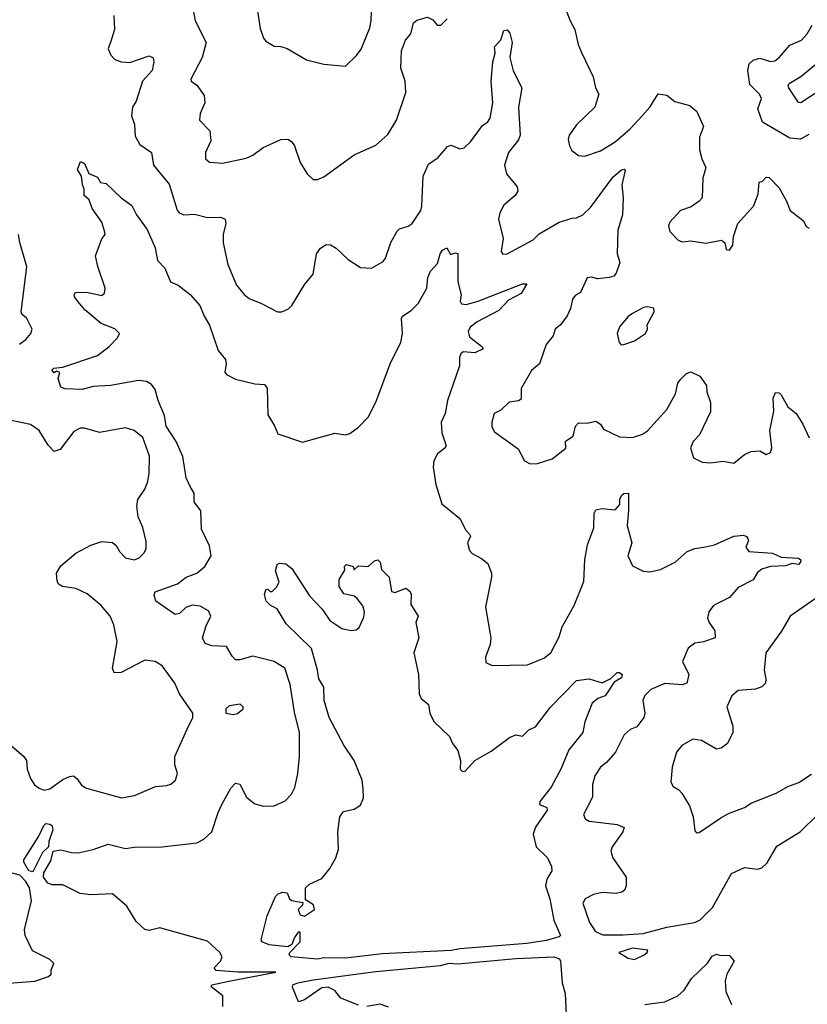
# Model space of a CAD drawing. Extents: x 1603745 to 1745082, y 385868 to 533966.
# Tile 398 of 646: x 1687195 to 1690846, y 447665 to 452230. Entities that reach past the tile are written whole.
import ezdxf

# ---------------------------------------------------------------- set-up
doc = ezdxf.new("R2010")
doc.units = 0

msp = doc.modelspace()

# ---------------------------------------------------------------- linework, layer by layer
at = {"layer": '0CON20XD'}
for points in [[(1688705, 452014.2), (1688756.2, 452063.8), (1688776.9, 452093.1), (1688817.4, 452192.6), (1688823.2, 452225), (1688829.2, 452365)], [(1687998.9, 452275), (1688008.5, 452225), (1688058.5, 452125), (1688040.4, 452055), (1687987.5, 451955), (1687988.8, 451945), (1688016.5, 451926.5), (1688049.3, 451879.3), (1688052.5, 451845), (1688031.5, 451795), (1688028.9, 451765), (1688075.5, 451715), (1688081.2, 451668.8), (1688055.6, 451615), (1688056, 451585), (1688075, 451570), (1688135, 451565.7), (1688245, 451587.5), (1688275, 451601.4), (1688322.6, 451637.4), (1688405, 451674.3), (1688437, 451677), (1688455, 451666.2), (1688469.2, 451645), (1688495, 451567.5), (1688527.5, 451515), (1688555, 451490), (1688575, 451488.8), (1688605, 451501.2), (1688745, 451603.3), (1688845, 451648.8), (1688901.7, 451698.3), (1688942, 451765), (1688985, 451893.3), (1688981.3, 451945), (1688960.8, 452005), (1688964.2, 452085), (1688983.3, 452135), (1689007.5, 452165), (1689020, 452215), (1689035, 452227.5), (1689085, 452242.5), (1689109.3, 452229.3), (1689130, 452205), (1689147.5, 452205), (1689175.7, 452234.3)], [(1688290.8, 452310.8), (1688308.8, 452188.8), (1688324.1, 452144.1), (1688335, 452130), (1688375, 452107.5), (1688405, 452106.2), (1688435, 452096), (1688524.5, 452044.5), (1688605, 452023.3), (1688705, 452014.2)], [(1689716, 452305), (1689746.7, 452225), (1689768.8, 452185), (1689784, 452115), (1689798.8, 452078.8), (1689853.3, 451965), (1689863.3, 451915), (1689880, 451885), (1689860, 451825), (1689775, 451743.3), (1689742.5, 451695), (1689737.5, 451675), (1689743.8, 451645), (1689754.3, 451624.3), (1689785, 451600), (1689815, 451598), (1689887.6, 451622.4), (1689955, 451664.4), (1690025, 451724.5), (1690080.6, 451785), (1690115.7, 451825), (1690155, 451886.7), (1690195, 451880), (1690230.9, 451850.9), (1690301.7, 451831.7), (1690334, 451805), (1690364.3, 451735), (1690345.8, 451685), (1690346.1, 451626.1), (1690356, 451585), (1690375.7, 451545), (1690360.9, 451495), (1690357.7, 451405), (1690345, 451388.5), (1690307.9, 451362.1), (1690258.6, 451345), (1690208.3, 451291.7), (1690202, 451275), (1690207.9, 451247.9), (1690247.7, 451207.7), (1690265, 451200.8), (1690305, 451204.3), (1690375, 451194.4), (1690448.1, 451208.1), (1690463.8, 451195), (1690470, 451165), (1690485, 451161.2), (1690501.2, 451185), (1690503.8, 451225), (1690523.3, 451285), (1690595.8, 451365), (1690618.3, 451421.7), (1690623, 451477), (1690638.3, 451481.7), (1690655, 451500), (1690668.3, 451498.3), (1690715, 451450), (1690749.5, 451389.5), (1690766.7, 451345), (1690827.7, 451297.7), (1690840.7, 451270.7), (1690853.6, 451263.6)], [(1687631.2, 452248.8), (1687634, 452185), (1687622, 452145), (1687604.2, 452095), (1687617.1, 452065), (1687636.2, 452045), (1687665, 452034.5), (1687705, 452031.2), (1687795, 452062), (1687812.7, 452052.7), (1687816.9, 452035), (1687808.8, 451995), (1687764.5, 451945), (1687735, 451852.5), (1687718, 451825), (1687712.9, 451785), (1687726.9, 451745), (1687730.3, 451690.3), (1687752.1, 451652.1), (1687805.7, 451615), (1687815.7, 451555.7), (1687887.8, 451467.8), (1687925, 451347.5), (1687934.3, 451334.3), (1687955, 451326), (1688005, 451328.1), (1688065, 451312.5), (1688125, 451314.2), (1688146.7, 451305), (1688150, 451285), (1688137.5, 451235), (1688138.1, 451195), (1688158.9, 451095), (1688199.8, 450999.8), (1688235, 450955.7), (1688258, 450938), (1688316.2, 450915), (1688390, 450875), (1688410, 450875), (1688440.5, 450889.5), (1688456.2, 450905), (1688516.4, 451003.6), (1688555, 451050), (1688570, 451145), (1688589.3, 451170.7), (1688615, 451187.5), (1688635, 451185.8), (1688661.7, 451171.7), (1688717.8, 451117.8), (1688775, 451080.8), (1688825, 451078), (1688880.3, 451109.7), (1688890.8, 451125), (1688915, 451196.7), (1688945, 451250), (1688955, 451260.8), (1688995, 451272.5), (1689014.6, 451285.4), (1689053.9, 451346.1), (1689059.5, 451365), (1689064.7, 451505), (1689089.6, 451560.4), (1689135, 451590.8), (1689177.3, 451642.7), (1689195, 451649.2), (1689235, 451631.2), (1689255, 451636.2), (1689285, 451664), (1689340.2, 451739.8), (1689365, 451756), (1689376, 451774), (1689387.9, 451845), (1689380.8, 451945), (1689388.1, 452035), (1689399.5, 452075), (1689396.4, 452105), (1689425, 452136), (1689439.6, 452180.4), (1689455, 452183.8), (1689467.2, 452167.2), (1689477.1, 452125), (1689466.5, 452055), (1689482.8, 451992.8), (1689522.5, 451915), (1689507.3, 451825), (1689514.7, 451695), (1689506.3, 451673.7), (1689460.4, 451615), (1689441.5, 451555), (1689450.9, 451515), (1689500.8, 451455), (1689504.3, 451435), (1689491.4, 451415), (1689439.3, 451370.7), (1689420, 451335), (1689413.6, 451305), (1689435.7, 451215), (1689426.2, 451155), (1689435, 451143.8), (1689455, 451144.2), (1689575, 451210), (1689603.2, 451236.8), (1689695, 451290.9), (1689755, 451310), (1689775, 451310.8), (1689805.8, 451325), (1689840.5, 451359.5), (1689945, 451501.2), (1689985, 451533.6), (1689996.7, 451536.7), (1690000.8, 451530.8), (1689985.9, 451465), (1689992.1, 451405), (1689988.5, 451325), (1689967.1, 451255), (1689964.4, 451145), (1689976, 451105), (1689960, 451055), (1689948.5, 451041.5), (1689927.5, 451035), (1689875, 451028.2), (1689845, 451036.7), (1689825, 451034), (1689795, 450965.6), (1689769.1, 450950.9), (1689756.7, 450935), (1689748.1, 450891.9), (1689732.1, 450857.9), (1689702, 450815), (1689677.5, 450795), (1689667.5, 450765), (1689635, 450724)], [(1690852.3, 451697.7), (1690813.6, 451676.4), (1690765, 451681.4), (1690638.6, 451755), (1690617, 451817), (1690633.8, 451865), (1690624, 451885), (1690580, 451930), (1690570.6, 451995), (1690575.8, 452025), (1690595, 452043.1), (1690625, 452051.1), (1690675, 452035.6), (1690695, 452040), (1690715.3, 452054.7), (1690765, 452111.5), (1690819.2, 452135), (1690844.4, 452165), (1690867.5, 452205)], [(1690792.5, 451865), (1690760, 451915), (1690756.5, 451925), (1690761.9, 451935), (1690815, 451967.4), (1690885.8, 452024.2)], [(1690905, 451903.4), (1690815, 451844.6), (1690805, 451845.6), (1690792.5, 451865)], [(1687385, 448382.1), (1687435, 448368.5), (1687465, 448367.3), (1687535, 448383.1), (1687605, 448407.5), (1687685, 448387.2), (1687725, 448394.7), (1687855, 448396.2), (1688015.4, 448414.6), (1688048.9, 448431.1), (1688086, 448465), (1688114.4, 448555), (1688133.3, 448595), (1688173, 448667), (1688195, 448690), (1688215, 448686.2), (1688245.8, 448625), (1688285, 448594.3), (1688325, 448584.3), (1688375, 448585.8), (1688425, 448609.2), (1688455, 448640), (1688470, 448670), (1688484.5, 448735), (1688491.8, 448815), (1688492.2, 448925), (1688469.1, 449019.1), (1688448.6, 449148.6), (1688424.5, 449224.5), (1688375, 449254.5), (1688275, 449279.5), (1688215, 449261.9), (1688195, 449263.1), (1688179.3, 449279.3), (1688153.3, 449325), (1688085, 449326.7), (1688055, 449337.5), (1688042.2, 449365), (1688059.2, 449420.8), (1688081.4, 449465), (1688069.7, 449489.7), (1688030.6, 449510.6), (1687994.1, 449515.9), (1687964.6, 449505.4), (1687935, 449477.5), (1687915, 449472.9), (1687826.2, 449535), (1687817.3, 449562.7), (1687822.9, 449577.1), (1687926.2, 449615), (1687966, 449645), (1688016, 449664), (1688053.5, 449695), (1688081.8, 449745), (1688075, 449791.2), (1688037.8, 449867.8), (1688035, 449952.5), (1688004.2, 449995), (1688003.6, 450035), (1687985, 450065.7), (1687965.9, 450105.9), (1687950.4, 450205), (1687920, 450275), (1687874.3, 450345), (1687866.6, 450395), (1687836, 450465), (1687822.9, 450515), (1687805, 450538.5), (1687782.6, 450552.6), (1687745, 450557.6), (1687615, 450534.6), (1687535, 450529.7), (1687484.6, 450515.4), (1687405, 450518.6), (1687385, 450526.7), (1687373, 450567), (1687380, 450595), (1687365, 450600), (1687355, 450592.5), (1687343.3, 450605), (1687352.5, 450615), (1687395, 450619.2), (1687556, 450674), (1687610, 450715), (1687648, 450755), (1687657.5, 450775), (1687635, 450797.1), (1687571.7, 450821.7), (1687497.1, 450885), (1687465, 450922), (1687448.8, 450945), (1687446.7, 450955), (1687454, 450966), (1687505, 450967.3), (1687575, 450951.1), (1687587.8, 450962.2), (1687591.5, 450985), (1687556.2, 451086.2), (1687546.5, 451135), (1687575.6, 451214.4), (1687591.2, 451235), (1687590, 451245), (1687575, 451291.2), (1687530, 451355), (1687516.2, 451395), (1687493.3, 451415), (1687493.8, 451445), (1687485.5, 451465.5), (1687481.4, 451505), (1687463.1, 451535), (1687477, 451573), (1687495, 451564.2), (1687515, 451517.1), (1687555, 451500), (1687570, 451475), (1687595, 451470), (1687664.6, 451404.6), (1687715, 451369.2), (1687735.9, 451325.9), (1687785, 451256.9), (1687822.7, 451172.7), (1687834, 451114), (1687868.2, 451078.2), (1687894.3, 451014.3), (1687928.8, 450998.8), (1687985, 450956.4), (1688030, 450905), (1688049.6, 450855), (1688075, 450814.2), (1688115, 450696.7), (1688148, 450655), (1688152.5, 450635), (1688146.2, 450596.2), (1688153.3, 450585), (1688195, 450564.2), (1688285, 450542), (1688329.2, 450539.2), (1688341.7, 450521.7), (1688345, 450397.5), (1688376.5, 450346.5), (1688390.8, 450310.8), (1688505, 450271.2), (1688655, 450312.5), (1688705, 450305.6), (1688725, 450311.5), (1688765, 450341.5), (1688811.7, 450388.3), (1688849.1, 450465), (1688911.9, 450635), (1688960.9, 450735), (1688968.5, 450775), (1688964, 450845), (1688968.8, 450855), (1689008.8, 450881.2), (1689041.4, 450915), (1689082, 450985), (1689086, 451035), (1689099.2, 451065), (1689130.7, 451099.3), (1689144.3, 451145), (1689155, 451161.2), (1689175, 451172.5), (1689191.7, 451141.7), (1689215, 451150), (1689225.7, 451145.7), (1689225.5, 451015), (1689241.2, 450955), (1689236.7, 450925), (1689242.5, 450912.5), (1689265, 450910), (1689315, 450923.2), (1689525, 451006.2), (1689545.8, 451005.8), (1689518.7, 450961.3), (1689460.3, 450929.7), (1689415, 450882.7), (1689315, 450829.7), (1689282.3, 450805), (1689274.1, 450785), (1689279.9, 450759.9), (1689337.5, 450715), (1689342.5, 450705), (1689305, 450686.2), (1689250.2, 450689.8), (1689239.4, 450680.6), (1689234.1, 450664.1), (1689232.8, 450625), (1689177.5, 450465), (1689166.2, 450405), (1689148.5, 450365), (1689151.2, 450315), (1689171.5, 450255), (1689165.8, 450244.2), (1689131.9, 450218.1), (1689114.6, 450185), (1689110.9, 450155), (1689123.1, 450075), (1689152, 449985), (1689235, 449917.5), (1689263.4, 449863.4), (1689280, 449845), (1689283.8, 449835), (1689270, 449805), (1689279.5, 449769.5), (1689292.5, 449755), (1689335, 449732.9), (1689365, 449708.8), (1689381.9, 449665), (1689382.5, 449645), (1689353.2, 449506.8), (1689378.6, 449365), (1689375.8, 449334.2), (1689354.2, 449275), (1689355, 449250), (1689385, 449236.7), (1689548.8, 449238.8), (1689625, 449270.8), (1689657.1, 449295), (1689695, 449368.8), (1689709.1, 449415), (1689765, 449514), (1689810.4, 449625), (1689813.9, 449726.1), (1689826.5, 449795), (1689856.5, 449875), (1689857.6, 449942.4), (1689865, 449958.1), (1689894.3, 449964.3), (1689955, 449957.5), (1689977, 449983), (1689977, 450007), (1689984.2, 450025), (1689995, 450034), (1690016.7, 450035), (1690017.5, 449955), (1690010.6, 449885), (1690032.9, 449805), (1690014.3, 449745), (1690035, 449698.8), (1690085, 449673.3), (1690115, 449670), (1690165, 449680.8), (1690232.5, 449715), (1690288, 449765), (1690325, 449779.1), (1690373.2, 449786.8), (1690415, 449795.8), (1690505, 449835.6), (1690549.8, 449839.8), (1690564.5, 449834.5), (1690570.5, 449825), (1690572.5, 449815), (1690560.6, 449785), (1690575, 449764.4), (1690685, 449756.5), (1690725, 449737.8), (1690804.5, 449734.5), (1690815.4, 449725.4), (1690814.4, 449715), (1690805, 449703.8), (1690775, 449708.6), (1690745, 449698.6), (1690675, 449694.6), (1690635, 449683.1), (1690615, 449666.8), (1690595, 449633.9), (1690525, 449597.3), (1690485, 449551.2), (1690410.6, 449515), (1690389.1, 449485), (1690383.5, 449455), (1690390, 449435), (1690417.6, 449397.6), (1690419.2, 449365), (1690365, 449345.5), (1690325, 449340), (1690292.9, 449317.1), (1690267.5, 449255), (1690296.4, 449195), (1690287.1, 449155), (1690265, 449147.1), (1690185, 449152.2), (1690120.6, 449125), (1690093.1, 449096.9), (1690082.5, 449075), (1690092.9, 449015), (1690087.5, 448995), (1690055, 448952), (1690025, 448940), (1689997.5, 448915), (1689956.2, 448835), (1689915, 448786.3), (1689886.4, 448765), (1689860.8, 448725), (1689850, 448685), (1689849.2, 448625), (1689808.8, 448545), (1689816.2, 448525), (1689835, 448514.3), (1689965, 448499.5), (1689996.2, 448485), (1689990.6, 448465), (1689940.5, 448395), (1689935.6, 448375), (1689944.4, 448345), (1690005.6, 448255), (1690005.6, 448215), (1689998.6, 448195), (1689985.4, 448184.6), (1689960.2, 448179.8), (1689895, 448183.6), (1689855, 448174.5), (1689816.2, 448155), (1689804.4, 448135), (1689835.6, 448045), (1689863.4, 448003.4), (1689897.8, 447987.8), (1689991.8, 447988.2), (1690085, 447993.1), (1690195, 448022.5), (1690323.3, 448045), (1690348, 448055), (1690406, 448114), (1690495, 448272), (1690555, 448299.2), (1690615, 448292), (1690635, 448298.8), (1690659.1, 448320.9), (1690705, 448398), (1690812, 448465), (1690895, 448545.6)], [(1687194.5, 450725.5), (1687222.7, 450747.3), (1687246.2, 450775), (1687252, 450795), (1687227.1, 450845), (1687204, 450865), (1687200.8, 450875), (1687228.2, 451085), (1687195, 451196.7), (1687188.9, 451235)], [(1689983.3, 450723.3), (1689995, 450723.8), (1690045, 450740.8), (1690095, 450776), (1690104.2, 450795), (1690104.1, 450815.9), (1690136, 450875), (1690135, 450892.5), (1690105, 450899.2), (1690086, 450896), (1690035, 450868.8), (1690015, 450853.8), (1689974.5, 450805.5), (1689963.8, 450775), (1689973.6, 450733.6), (1689983.3, 450723.3)], [(1689635, 450724), (1689604.4, 450635), (1689566.6, 450603.4), (1689519.7, 450520.3), (1689518.7, 450471.3), (1689506.3, 450463.7), (1689463, 450457), (1689425, 450420), (1689393.8, 450405), (1689382.9, 450365), (1689383.2, 450343.2), (1689395, 450320), (1689505, 450240), (1689534.5, 450184.5), (1689560.9, 450170.9), (1689595, 450173.1), (1689663.3, 450195), (1689725.9, 450244.1), (1689725, 450276.7), (1689760, 450300), (1689771.8, 450345), (1689785, 450360.8), (1689825, 450360), (1689865, 450368.8), (1689886.7, 450355), (1689901.7, 450331.7), (1689975, 450295.8), (1690035, 450292.9), (1690081.2, 450308.8), (1690105, 450324.4), (1690195, 450422.5), (1690234, 450495), (1690245.6, 450544.4), (1690257.4, 450562.6), (1690285, 450590), (1690305, 450597.5), (1690348, 450578), (1690378.8, 450535), (1690380.6, 450505), (1690396.4, 450455), (1690397.1, 450412.9), (1690346.5, 450305), (1690317.1, 450275), (1690304.4, 450245), (1690318.3, 450198.3), (1690358.5, 450178.5), (1690395, 450175.5), (1690455, 450183.3), (1690505, 450174.4), (1690555, 450214.3), (1690585, 450228.6), (1690625, 450232), (1690655, 450213.8), (1690675.7, 450224.3), (1690682, 450245), (1690671.4, 450325), (1690690.5, 450415), (1690687.5, 450475), (1690698.3, 450501.7), (1690715, 450500), (1690725, 450491.2), (1690755, 450436), (1690794.5, 450404.5), (1690825.4, 450355.4), (1690855, 450291.2)], [(1687134.2, 448884.2), (1687214, 448815), (1687225.6, 448795), (1687228.9, 448755), (1687245, 448712), (1687263.5, 448683.5), (1687285, 448667.1), (1687308.8, 448658.8), (1687333.9, 448663.9), (1687395, 448707.1), (1687425, 448722), (1687443.9, 448723.9), (1687461.2, 448711.2), (1687481.7, 448681.7), (1687505, 448668), (1687667, 448623), (1687726.4, 448633.6), (1687824.3, 448675.7), (1687875, 448680), (1687895, 448686.7), (1687917.5, 448705), (1687926.2, 448735), (1687913.8, 448775), (1687913.8, 448815), (1687971.7, 448941.7), (1687997.5, 448995), (1687996.7, 449015), (1687934.7, 449104.7), (1687913.1, 449155), (1687855.4, 449235.4), (1687822.5, 449255), (1687775, 449260.9), (1687665, 449203.1), (1687632.7, 449202.7), (1687624.2, 449224.2), (1687647, 449347), (1687630.8, 449425), (1687614, 449465), (1687572, 449515), (1687508.1, 449568.1), (1687455, 449593.3), (1687392.4, 449602.4), (1687375, 449613.8), (1687368.8, 449628.8), (1687365.8, 449665), (1687385, 449698), (1687455, 449757.5), (1687525, 449794.3), (1687575, 449811.1), (1687625, 449805.7), (1687642.4, 449792.4), (1687657.5, 449765), (1687685, 449735.8), (1687725, 449725.6), (1687746.9, 449733.1), (1687771.7, 449758.3), (1687781.7, 449778.3), (1687781.1, 449811.1), (1687765.5, 449875.5), (1687744.4, 449925), (1687736.9, 449975), (1687742.9, 450005), (1687775, 450054), (1687787.3, 450085), (1687795.5, 450125), (1687796.6, 450206.6), (1687765, 450293.8), (1687725, 450326.2), (1687685, 450338), (1687565, 450316), (1687495, 450336.7), (1687475, 450336.7), (1687445, 450321.2), (1687382.1, 450237.9), (1687355, 450228.8), (1687326.9, 450256.9), (1687285.3, 450325.3), (1687245, 450353.5), (1687111.5, 450381.5)], [(1688575, 447874.7), (1688452.5, 447885), (1688443.3, 447895), (1688446.2, 447905), (1688495.2, 447954.8), (1688495, 447999.4), (1688485, 447999.3), (1688468.1, 447975), (1688456.7, 447943.3), (1688438.4, 447931.6), (1688350.7, 447940.7), (1688316.5, 447955), (1688314.4, 447965), (1688341.5, 448075), (1688380.5, 448165), (1688392.9, 448177.1), (1688415, 448184.7), (1688435, 448182.5), (1688444.8, 448155), (1688455, 448146.5), (1688507.1, 448137.1), (1688506, 448125), (1688485.3, 448105), (1688495, 448080.3), (1688515, 448074), (1688560.8, 448105), (1688557.1, 448127.1), (1688520, 448150), (1688520, 448205), (1688538, 448222), (1688595, 448248.8), (1688632, 448295), (1688660, 448345), (1688672, 448385), (1688670, 448465), (1688678.6, 448535), (1688695, 448560), (1688745, 448570), (1688775, 448588), (1688787.8, 448622.2), (1688787.6, 448662.4), (1688781.6, 448705), (1688744.7, 448795), (1688696.9, 448866.9), (1688629.3, 448995), (1688605.6, 449074.4), (1688604.5, 449135), (1688581.5, 449175), (1688575.9, 449215), (1688547.2, 449315), (1688429.8, 449429.8), (1688388.5, 449498.5), (1688357.5, 449515), (1688337.5, 449535), (1688330, 449565), (1688335, 449587.5), (1688345, 449590), (1688355, 449580), (1688365, 449580), (1688385, 449600), (1688397, 449623), (1688380, 449675), (1688388.8, 449705), (1688398.7, 449711.3), (1688427.8, 449707.8), (1688456.1, 449686.1), (1688538.6, 449558.6), (1688596.7, 449496.7), (1688632.9, 449445), (1688687.6, 449407.6), (1688731.3, 449398.7), (1688755, 449401.5), (1688767.7, 449412.3), (1688789.5, 449460.5), (1688793.5, 449485), (1688785, 449513.1), (1688757.6, 449547.6), (1688745, 449557.5), (1688697.7, 449567.7), (1688675, 449602.5), (1688675.9, 449634.1), (1688701.7, 449678.3), (1688700, 449695), (1688710, 449705), (1688740, 449695), (1688745, 449680), (1688765, 449697.5), (1688810, 449695), (1688839.3, 449720.7), (1688855, 449726), (1688865.5, 449715.5), (1688871.7, 449681.7), (1688906.7, 449645), (1688918.9, 449578.9), (1688935, 449574.5), (1688985, 449594.2), (1689005, 449578.8), (1689010, 449565), (1689008.3, 449518.3), (1689042.5, 449465), (1689030.8, 449435), (1689045.6, 449365), (1689021.1, 449295), (1689043.3, 449195), (1689047.1, 449105), (1689055, 449083.3), (1689090, 449055), (1689096.2, 449015), (1689115, 448976.7), (1689187.3, 448907.3), (1689201.2, 448875), (1689225, 448842.5), (1689238.8, 448795), (1689236, 448756), (1689245, 448746.2), (1689257.5, 448745), (1689304.2, 448795.8), (1689380.9, 448839.1), (1689465, 448902), (1689495, 448914), (1689525, 448909.2), (1689555, 448938), (1689585, 448951.2), (1689655, 449042.5), (1689775, 449166.2), (1689835, 449174), (1689895, 449156.2), (1689934.2, 449175.8), (1689965, 449203.8), (1689975, 449204), (1689988, 449195), (1689985, 449178.8), (1689950.5, 449159.5), (1689908.8, 449095), (1689875, 449083.1), (1689848.8, 449061.2), (1689814.3, 448975.7), (1689805.6, 448925), (1689739.6, 448845), (1689702.9, 448755), (1689657.8, 448672.2), (1689605.6, 448605), (1689605, 448591.2), (1689637.8, 448577.8), (1689639.2, 448565), (1689585, 448487.2), (1689574.7, 448454.7), (1689589.1, 448395), (1689641.1, 448345), (1689659.2, 448305), (1689662, 448285), (1689637.5, 448245), (1689632.5, 448215), (1689651.5, 448155), (1689670, 448055), (1689701.9, 447985), (1689695, 447978.1), (1689635, 447960.7), (1689545, 447947.7), (1689235, 447923.2), (1689195, 447914.7), (1688875, 447899.5), (1688705, 447879.9), (1688605, 447880.5), (1688575, 447874.7)], [(1690901.5, 449558.5), (1690766.9, 449465), (1690725.4, 449395), (1690652.7, 449295), (1690645.8, 449215), (1690654.2, 449175), (1690651.2, 449155), (1690635, 449138), (1690605, 449125.8), (1690525, 449120.8), (1690496, 449095), (1690472.9, 449045), (1690500, 448955), (1690500.8, 448925), (1690475.7, 448874.3), (1690446.8, 448853.2), (1690425, 448848.6), (1690355, 448888.1), (1690315, 448894.4), (1690263.8, 448865), (1690238.6, 448835), (1690220, 448765), (1690213.8, 448695), (1690223.8, 448675), (1690250.3, 448660.3), (1690264.5, 448644.5), (1690299.2, 448585), (1690316, 448535), (1690325, 448470), (1690335, 448460), (1690345, 448462.5), (1690445, 448529.2), (1690480.6, 448549.4), (1690555, 448577.1), (1690585, 448598.6), (1690705, 448645.6), (1690755.4, 448674.6), (1690806, 448694), (1690865, 448731.9)], [(1688185, 449008.8), (1688205, 449013.3), (1688230, 449035), (1688230, 449045), (1688216.4, 449056.4), (1688165, 449048.8), (1688150, 449035), (1688150, 449015), (1688185, 449008.8)], [(1687255, 448278.9), (1687237.6, 448285), (1687213.8, 448325), (1687214.4, 448335.6), (1687284, 448445), (1687306, 448495), (1687315.7, 448504.3), (1687335, 448501.2), (1687345, 448492.5), (1687347.7, 448475), (1687329.4, 448420.6), (1687328.9, 448395), (1687300.3, 448369.7), (1687255, 448278.9)], [(1688135.8, 447655), (1688135.8, 447705), (1688083, 447747), (1688085, 447755.4), (1688163.5, 447773.5), (1688382.5, 447815), (1688205.7, 447814.3), (1688105, 447822), (1688096.5, 447835), (1688125.6, 447865), (1688132.9, 447885), (1688122, 447905), (1688065, 447957.8), (1687845, 448020), (1687795, 448008), (1687775, 448012), (1687735, 448048.8), (1687690.8, 448120.8), (1687625, 448177.3), (1687525, 448173.2), (1687475, 448179.1), (1687395, 448219.6), (1687345, 448219.7), (1687325, 448226.9), (1687305.2, 448255), (1687306.1, 448275), (1687339.1, 448330.9), (1687350.4, 448375), (1687385, 448382.1)], [(1687145, 447763.4), (1687265, 447772.5), (1687328.8, 447795), (1687340, 447805), (1687340, 447825), (1687352.5, 447855), (1687335, 447872.5), (1687254.1, 447914.1), (1687220, 447985), (1687217.7, 448012.3), (1687249.2, 448145), (1687240, 448205), (1687223.5, 448235), (1687195, 448264.7), (1687107.6, 448287.6)], [(1690045, 447873.1), (1690090, 447895), (1690103.3, 447905), (1690106.7, 447916.7), (1690035, 447926), (1689972.5, 447905), (1690015, 447880), (1690045, 447873.1)], [(1690093.3, 447665), (1690185, 447676.9), (1690245, 447704.4), (1690275, 447730.6), (1690309.5, 447785), (1690383.6, 447856.4), (1690405, 447888.5), (1690425, 447897.5), (1690445, 447892), (1690483.6, 447893.6), (1690506.7, 447865), (1690472.5, 447805), (1690464.3, 447775), (1690467.5, 447725), (1690493.8, 447665)], [(1688765, 447661.4), (1688683.5, 447693.5), (1688655, 447730), (1688625, 447745.4), (1688595, 447741.5), (1688549.8, 447710.2), (1688515, 447685.7), (1688487.5, 447677.5), (1688460, 447745), (1688461.2, 447755), (1688483.3, 447765), (1688555, 447778.5), (1688845, 447817.4), (1689144.9, 447844.9), (1689185, 447856.2), (1689225, 447852.8), (1689495, 447877.4), (1689670, 447885), (1689696.2, 447876.2), (1689702, 447865), (1689709.2, 447765), (1689723.1, 447715), (1689728.3, 447618.3)], [(1688905, 447652), (1688865, 447666.2), (1688804, 447656)]]:
    msp.add_lwpolyline(points, dxfattribs=at)

doc.saveas('drawing.dxf')
